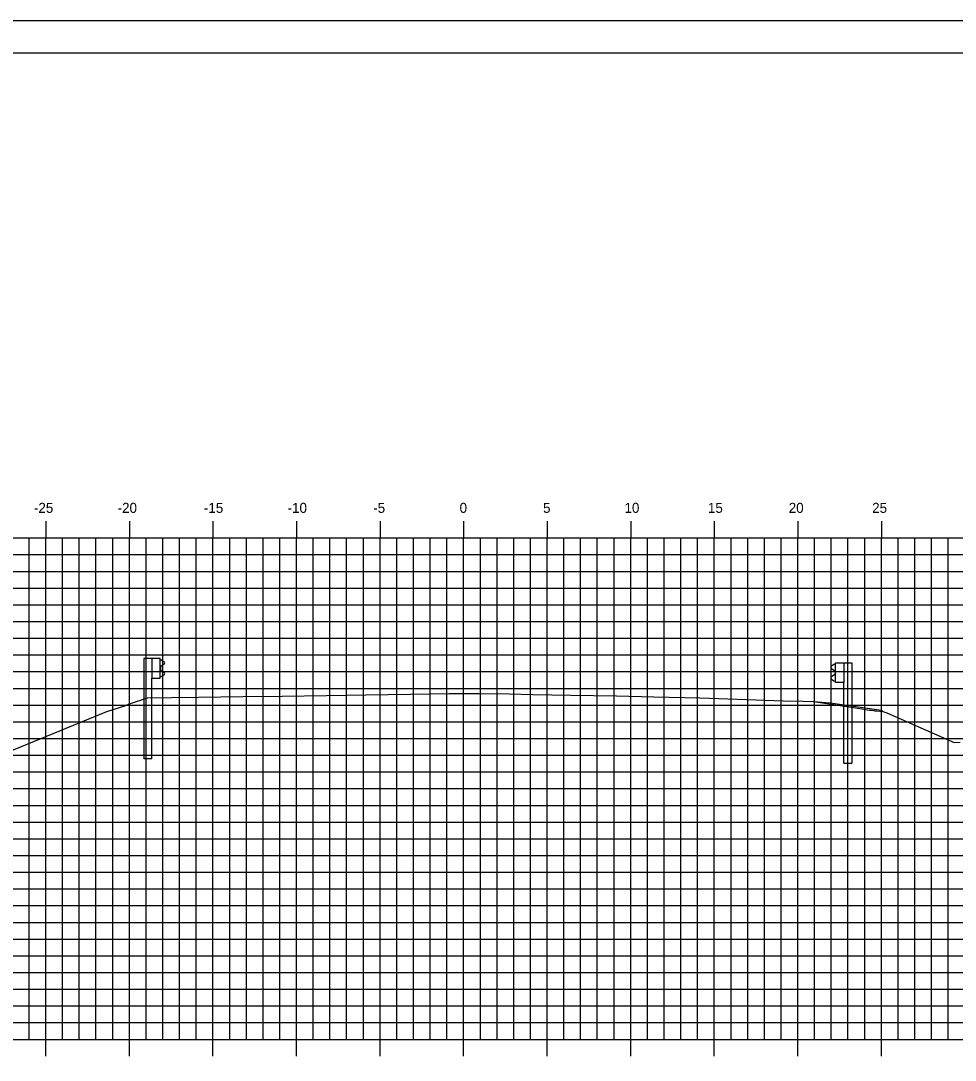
# Model space of a CAD drawing. Extents: x -22 to 1480, y -1511 to 8.
# Drawn here: x 1270.4 to 1326.4, y -1463.6 to -1401.4 of the extents above; entities that cross this region are included whole.
import ezdxf

# ---------------------------------------------------------------- set-up
doc = ezdxf.new("R2010")
doc.units = 0
for name, color, linetype in [('BORDER', 7, 'Continuous'), ('H_V ANNOTATION', 7, 'Continuous'), ('MAJOR', 7, 'Continuous'), ('MINOR', 7, 'Continuous'), ('PLOT BOUNDARY', 7, 'Continuous'), ('S_Guardrail_Beam', 7, 'Continuous'), ('S_Roadway_Centerline', 7, 'Continuous')]:
    doc.layers.add(name, color=color, linetype=linetype)

msp = doc.modelspace()

# ---------------------------------------------------------------- linework, layer by layer
at = {"layer": 'BORDER'}
msp.add_line((1381.939, -1403.331), (1221.939, -1403.331), dxfattribs=at)
at = {"layer": 'MAJOR'}
for p, q in [((1271.939, -1431.329), (1271.939, -1432.331)), ((1276.939, -1431.329), (1276.939, -1432.331)), ((1281.939, -1431.329), (1281.939, -1432.331)), ((1286.939, -1431.329), (1286.939, -1432.331)), ((1291.939, -1431.329), (1291.939, -1432.331)), ((1296.939, -1431.329), (1296.939, -1432.331)), ((1301.939, -1431.329), (1301.939, -1432.331)), ((1306.939, -1431.329), (1306.939, -1432.331)), ((1311.939, -1431.329), (1311.939, -1432.331)), ((1316.939, -1431.329), (1316.939, -1432.331)), ((1321.939, -1431.329), (1321.939, -1432.331)), ((1226.939, -1432.331), (1366.939, -1432.331)), ((1226.939, -1432.331), (1366.939, -1432.331)), ((1271.939, -1462.331), (1271.939, -1432.331)), ((1276.939, -1462.331), (1276.939, -1432.331)), ((1281.939, -1462.331), (1281.939, -1432.331)), ((1286.939, -1462.331), (1286.939, -1432.331)), ((1291.939, -1462.331), (1291.939, -1432.331)), ((1296.939, -1462.331), (1296.939, -1432.331)), ((1301.939, -1462.331), (1301.939, -1432.331)), ((1306.939, -1462.331), (1306.939, -1432.331)), ((1311.939, -1462.331), (1311.939, -1432.331)), ((1316.939, -1462.331), (1316.939, -1432.331)), ((1321.939, -1462.331), (1321.939, -1432.331)), ((1226.939, -1437.331), (1366.939, -1437.331)), ((1226.939, -1442.331), (1366.939, -1442.331)), ((1226.939, -1447.331), (1366.939, -1447.331)), ((1226.939, -1452.331), (1366.939, -1452.331)), ((1226.939, -1457.331), (1366.939, -1457.331)), ((1226.939, -1462.331), (1366.939, -1462.331)), ((1226.939, -1462.331), (1366.939, -1462.331)), ((1271.939, -1463.333), (1271.939, -1462.331)), ((1276.939, -1463.333), (1276.939, -1462.331)), ((1281.939, -1463.333), (1281.939, -1462.331)), ((1286.939, -1463.333), (1286.939, -1462.331)), ((1291.939, -1463.333), (1291.939, -1462.331)), ((1296.939, -1463.333), (1296.939, -1462.331)), ((1301.939, -1463.333), (1301.939, -1462.331)), ((1306.939, -1463.333), (1306.939, -1462.331)), ((1311.939, -1463.333), (1311.939, -1462.331)), ((1316.939, -1463.333), (1316.939, -1462.331)), ((1321.939, -1463.333), (1321.939, -1462.331))]:
    msp.add_line(p, q, dxfattribs=at)
at = {"layer": 'MINOR'}
for p, q in [((1270.939, -1462.331), (1270.939, -1432.331)), ((1272.939, -1462.331), (1272.939, -1432.331)), ((1273.939, -1462.331), (1273.939, -1432.331)), ((1274.939, -1462.331), (1274.939, -1432.331)), ((1275.939, -1462.331), (1275.939, -1432.331)), ((1277.939, -1462.331), (1277.939, -1432.331)), ((1278.939, -1462.331), (1278.939, -1432.331)), ((1279.939, -1462.331), (1279.939, -1432.331)), ((1280.939, -1462.331), (1280.939, -1432.331)), ((1282.939, -1462.331), (1282.939, -1432.331)), ((1283.939, -1462.331), (1283.939, -1432.331)), ((1284.939, -1462.331), (1284.939, -1432.331)), ((1285.939, -1462.331), (1285.939, -1432.331)), ((1287.939, -1462.331), (1287.939, -1432.331)), ((1288.939, -1462.331), (1288.939, -1432.331)), ((1289.939, -1462.331), (1289.939, -1432.331)), ((1290.939, -1462.331), (1290.939, -1432.331)), ((1292.939, -1462.331), (1292.939, -1432.331)), ((1293.939, -1462.331), (1293.939, -1432.331)), ((1294.939, -1462.331), (1294.939, -1432.331)), ((1295.939, -1462.331), (1295.939, -1432.331)), ((1297.939, -1462.331), (1297.939, -1432.331)), ((1298.939, -1462.331), (1298.939, -1432.331)), ((1299.939, -1462.331), (1299.939, -1432.331)), ((1300.939, -1462.331), (1300.939, -1432.331)), ((1302.939, -1462.331), (1302.939, -1432.331)), ((1303.939, -1462.331), (1303.939, -1432.331)), ((1304.939, -1462.331), (1304.939, -1432.331)), ((1305.939, -1462.331), (1305.939, -1432.331)), ((1307.939, -1462.331), (1307.939, -1432.331)), ((1308.939, -1462.331), (1308.939, -1432.331)), ((1309.939, -1462.331), (1309.939, -1432.331)), ((1310.939, -1462.331), (1310.939, -1432.331)), ((1312.939, -1462.331), (1312.939, -1432.331)), ((1313.939, -1462.331), (1313.939, -1432.331)), ((1314.939, -1462.331), (1314.939, -1432.331)), ((1315.939, -1462.331), (1315.939, -1432.331)), ((1317.939, -1462.331), (1317.939, -1432.331)), ((1318.939, -1462.331), (1318.939, -1432.331)), ((1319.939, -1462.331), (1319.939, -1432.331)), ((1320.939, -1462.331), (1320.939, -1432.331)), ((1322.939, -1462.331), (1322.939, -1432.331)), ((1323.939, -1462.331), (1323.939, -1432.331)), ((1324.939, -1462.331), (1324.939, -1432.331)), ((1325.939, -1462.331), (1325.939, -1432.331)), ((1226.939, -1433.331), (1366.939, -1433.331)), ((1226.939, -1434.331), (1366.939, -1434.331)), ((1226.939, -1435.331), (1366.939, -1435.331)), ((1226.939, -1436.331), (1366.939, -1436.331)), ((1226.939, -1438.331), (1366.939, -1438.331)), ((1226.939, -1439.331), (1366.939, -1439.331)), ((1226.939, -1440.331), (1366.939, -1440.331)), ((1226.939, -1441.331), (1366.939, -1441.331)), ((1226.939, -1443.331), (1366.939, -1443.331)), ((1226.939, -1444.331), (1366.939, -1444.331)), ((1226.939, -1445.331), (1366.939, -1445.331)), ((1226.939, -1446.331), (1366.939, -1446.331)), ((1226.939, -1448.331), (1366.939, -1448.331)), ((1226.939, -1449.331), (1366.939, -1449.331)), ((1226.939, -1450.331), (1366.939, -1450.331)), ((1226.939, -1451.331), (1366.939, -1451.331)), ((1226.939, -1453.331), (1366.939, -1453.331)), ((1226.939, -1454.331), (1366.939, -1454.331)), ((1226.939, -1455.331), (1366.939, -1455.331)), ((1226.939, -1456.331), (1366.939, -1456.331)), ((1226.939, -1458.331), (1366.939, -1458.331)), ((1226.939, -1459.331), (1366.939, -1459.331)), ((1226.939, -1460.331), (1366.939, -1460.331)), ((1226.939, -1461.331), (1366.939, -1461.331))]:
    msp.add_line(p, q, dxfattribs=at)
at = {"layer": 'PLOT BOUNDARY'}
msp.add_lwpolyline([(1213.846, -1511.39), (1383.846, -1511.39), (1383.846, -1401.39), (1213.846, -1401.39)], close=True, dxfattribs=at)
at = {"layer": 'S_Guardrail_Beam'}
for p, q in [((1277.797, -1439.544), (1277.797, -1445.544)), ((1278.289, -1439.544), (1277.797, -1439.544)), ((1278.778, -1439.544), (1278.289, -1439.544)), ((1278.289, -1439.544), (1278.289, -1440.711)), ((1278.778, -1440.711), (1278.778, -1439.544)), ((1278.778, -1439.617), (1278.861, -1439.632)), ((1278.792, -1440.082), (1278.792, -1440.173)), ((1279.021, -1439.881), (1278.825, -1440.018)), ((1278.825, -1440.237), (1279.021, -1440.374)), ((1278.877, -1439.638), (1279.021, -1439.738)), ((1319.093, -1439.9), (1318.95, -1440)), ((1318.95, -1440.143), (1319.145, -1440.279)), ((1319.192, -1439.878), (1319.11, -1439.893)), ((1319.192, -1439.806), (1319.681, -1439.806)), ((1319.192, -1440.972), (1319.192, -1439.806)), ((1319.681, -1439.806), (1320.173, -1439.806)), ((1319.681, -1439.806), (1319.681, -1440.972)), ((1320.173, -1439.806), (1320.173, -1445.806)), ((1278.289, -1445.544), (1278.289, -1440.711)), ((1278.289, -1440.711), (1278.778, -1440.711)), ((1278.861, -1440.624), (1278.778, -1440.638)), ((1279.021, -1440.517), (1278.877, -1440.617)), ((1319.145, -1440.499), (1318.95, -1440.635)), ((1318.95, -1440.778), (1319.093, -1440.878)), ((1319.179, -1440.343), (1319.179, -1440.434)), ((1319.11, -1440.885), (1319.192, -1440.899)), ((1319.681, -1440.972), (1319.192, -1440.972)), ((1319.681, -1445.806), (1319.681, -1440.972)), ((1278.289, -1445.544), (1277.797, -1445.544)), ((1319.681, -1445.806), (1320.173, -1445.806))]:
    msp.add_line(p, q, dxfattribs=at)
for centre, major_axis, start_param, end_param in [((1278.853, -1439.672), (0.0417, 0), 0.959931, 1.396263), ((1278.871, -1440.082), (-0.0789, 0), 5.323254, 6.283185), ((1278.871, -1440.173), (-0.0789, 0), 6.283185, 7.243116), ((1278.97, -1439.81), (0.0877, 0), 5.323254, 7.243116), ((1319, -1440.071), (-0.0877, 0), 5.323254, 7.243116), ((1319.117, -1439.934), (-0.0417, 0), 4.886922, 5.323254), ((1278.853, -1440.583), (0.0417, 0), 4.886922, 5.323254), ((1278.97, -1440.445), (0.0877, 0), 5.323254, 7.243116), ((1319, -1440.706), (-0.0877, 0), 5.323254, 7.243116), ((1319.117, -1440.844), (-0.0417, 0), 0.959931, 1.396263), ((1319.1, -1440.343), (0.0789, 0), 0, 0.959931), ((1319.1, -1440.434), (0.0789, 0), 5.323254, 6.283185)]:
    msp.add_ellipse(centre, major_axis=major_axis, ratio=0.995501, start_param=start_param, end_param=end_param, dxfattribs=at)
at = {"layer": 'S_Roadway_Centerline'}
for points in [[(1257.287, -1450.217), (1275.586, -1442.708), (1276.291, -1442.498), (1276.721, -1442.364), (1276.889, -1442.277), (1278.019, -1441.895), (1279.462, -1441.873), (1281.077, -1441.859), (1283.719, -1441.826), (1286.077, -1441.796), (1288.741, -1441.75), (1291.077, -1441.712), (1293.763, -1441.677), (1296.077, -1441.643), (1296.995, -1441.641), (1297.864, -1441.639), (1299.654, -1441.666), (1301.077, -1441.689), (1303.35, -1441.732), (1306.077, -1441.784), (1308.33, -1441.837), (1311.077, -1441.899), (1313.31, -1441.98), (1316.077, -1442.075), (1317.236, -1442.097), (1317.879, -1442.109), (1320.528, -1442.521), (1321.229, -1442.626), (1321.359, -1442.644), (1321.484, -1442.66), (1321.53, -1442.666), (1321.609, -1442.676), (1321.643, -1442.68), (1322.024, -1442.723), (1322.257, -1442.8), (1326.291, -1444.562)], [(1257.287, -1450.217), (1275.586, -1442.708), (1276.291, -1442.498), (1276.721, -1442.364), (1276.889, -1442.277), (1278.019, -1441.895), (1279.462, -1441.873), (1281.077, -1441.859), (1283.719, -1441.826), (1286.077, -1441.796), (1288.741, -1441.75), (1291.077, -1441.712), (1293.763, -1441.677), (1296.077, -1441.643), (1296.995, -1441.641), (1297.864, -1441.639), (1299.654, -1441.666), (1301.077, -1441.689), (1303.35, -1441.732), (1306.077, -1441.784), (1308.33, -1441.837), (1311.077, -1441.899), (1313.31, -1441.98), (1316.077, -1442.075), (1317.236, -1442.097), (1317.879, -1442.109), (1318.878, -1442.192), (1321.942, -1442.638), (1322.024, -1442.723), (1322.257, -1442.8), (1326.291, -1444.562), (1326.642, -1444.544)]]:
    msp.add_lwpolyline(points, dxfattribs=at)

# ---------------------------------------------------------------- texts
at = {"layer": 'H_V ANNOTATION'}
for s, p in [('-25', (1271.225, -1430.831)), ('-20', (1276.233, -1430.831)), ('-15', (1281.396, -1430.831)), ('-10', (1286.404, -1430.831)), ('-5', (1291.53, -1430.831)), ('0', (1296.698, -1430.831)), ('5', (1301.69, -1430.831)), ('10', (1306.564, -1430.831)), ('15', (1311.556, -1430.831)), ('20', (1316.393, -1430.831)), ('25', (1321.385, -1430.831))]:
    msp.add_text(s, height=0.6, dxfattribs=at).set_placement(p)

doc.saveas('drawing.dxf')
